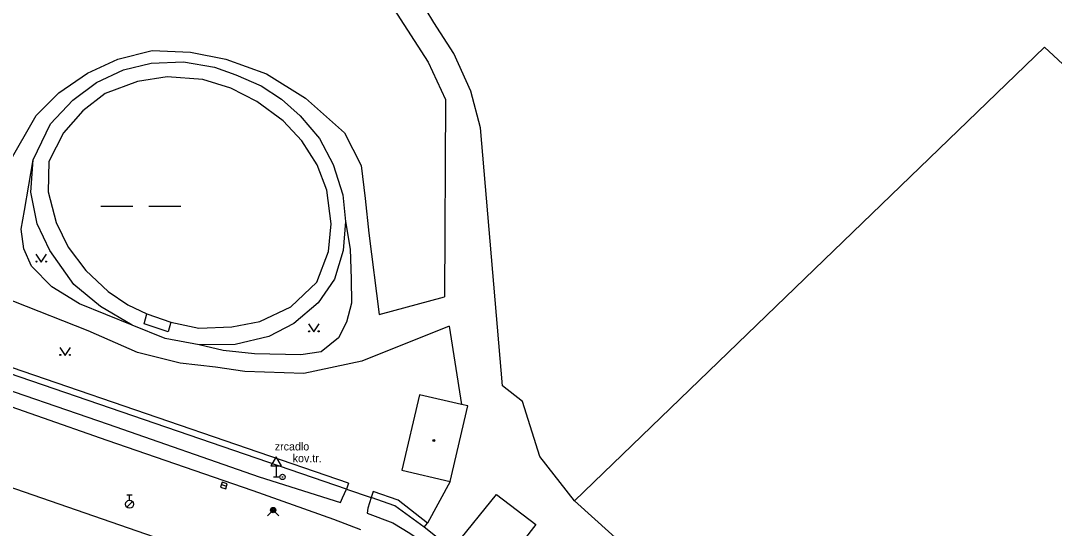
# Model space of a CAD drawing. Extents: x -598233 to -596890, y -1157848 to -1156431.
# Drawn here: x -598107.9 to -598011, y -1157422.8 to -1157375.2 of the extents above; entities that cross this region are included whole.
import ezdxf

# ---------------------------------------------------------------- set-up
doc = ezdxf.new("R2010")
doc.units = 0
for name, color, linetype in [('Level 10', 7, 'Continuous'), ('Level 11', 7, 'Continuous'), ('Level 14', 7, 'Continuous'), ('Level 25', 7, 'Continuous'), ('Level 27', 7, 'Continuous'), ('Level 28', 7, 'Continuous'), ('Level 31', 7, 'Continuous'), ('Level 34', 7, 'Continuous'), ('Level 36', 7, 'Continuous'), ('Level 39', 7, 'Continuous'), ('Level 42', 7, 'Continuous'), ('Level 51', 7, 'Continuous'), ('Level 7', 7, 'Continuous'), ('Level 8', 7, 'Continuous')]:
    doc.layers.add(name, color=color, linetype=linetype)

msp = doc.modelspace()

# ---------------------------------------------------------------- linework, layer by layer
at = {"layer": 'Level 10'}
for points in [[(-598099.81, -1157414.54), (-598113.03, -1157409.92)], [(-598122.65, -1157415.04), (-598121.35, -1157414.91), (-598120.33, -1157414.94), (-598106.78, -1157419.65), (-598093.77, -1157424.14)], [(-598086.13, -1157419.27), (-598099.81, -1157414.54)], [(-598078.56, -1157421.96), (-598086.13, -1157419.27)], [(-598076.03, -1157422.91), (-598078.56, -1157421.96)]]:
    msp.add_lwpolyline(points, dxfattribs=at)
at = {"layer": 'Level 11'}
for points in [[(-598127.76, -1157379.4), (-598105.11, -1157353.26), (-598103.49, -1157352.53), (-598101.95, -1157352.61), (-598100.57, -1157353.26), (-598094.72, -1157358.86), (-598072.97, -1157374.04), (-598069.72, -1157379.07), (-598068.1, -1157382.56), (-598068.18, -1157401.07)], [(-598036.16, -1157450.93), (-598032.75, -1157446.52), (-598033.12, -1157444.86), (-598031.21, -1157442.58), (-598056, -1157420.19), (-598059.25, -1157416.04), (-598060.88, -1157410.89), (-598062.74, -1157409.43), (-598064.81, -1157385.24), (-598065.71, -1157381.79), (-598067.33, -1157378.26), (-598069.2, -1157375.34), (-598070.62, -1157372.94), (-598072.66, -1157371.08)], [(-598202.41, -1157378.51), (-598201.88, -1157377.34), (-598199.89, -1157378.28), (-598197.68, -1157379.21), (-598186.88, -1157383.19), (-598174.34, -1157387.5), (-598158.22, -1157392.86), (-598141.67, -1157398.47), (-598125.59, -1157404.13), (-598112.45, -1157408.63), (-598099.7, -1157413.02), (-598085.56, -1157417.95), (-598077.95, -1157420.37), (-598077.74, -1157419.93), (-598077.36, -1157419.11)], [(-598109.05, -1157388.61), (-598106.45, -1157384.06), (-598104.34, -1157381.95), (-598101.66, -1157380.09), (-598098.82, -1157378.79), (-598095.58, -1157377.98), (-598092, -1157378.14), (-598088.68, -1157378.79), (-598084.86, -1157380.17), (-598081.21, -1157382.44), (-598077.56, -1157385.69), (-598076.01, -1157388.77), (-598075.61, -1157391.86), (-598075.28, -1157395.1), (-598074.31, -1157402.73), (-598068.18, -1157401.07)], [(-598103.03, -1157382.62), (-598100.8, -1157380.98), (-598098.28, -1157379.8), (-598095.68, -1157379.1599), (-598092.6599, -1157379.03), (-598089.76, -1157379.53), (-598087.76, -1157380.25), (-598085.36, -1157381.3), (-598083.46, -1157382.55), (-598081.7199, -1157384.09), (-598079.9099, -1157386.2199), (-598078.62, -1157388.6599), (-598077.7199, -1157391.52), (-598077.4699, -1157394.02), (-598077.7, -1157396.73), (-598078.5, -1157399.42), (-598080.03, -1157401.64), (-598082.32, -1157403.58), (-598084.65, -1157404.78), (-598087.82, -1157405.55), (-598091.19, -1157405.56), (-598094.37, -1157404.99), (-598097.4699, -1157403.74), (-598100.42, -1157401.98), (-598102.94, -1157399.9099), (-598105.19, -1157396.7199), (-598106.37, -1157394.2199), (-598106.96, -1157391.25), (-598106.74, -1157388.23), (-598105.13, -1157384.84), (-598103.03, -1157382.62)], [(-598067.75, -1157403.84), (-598075.93, -1157407.12), (-598081.37, -1157408.25), (-598086.89, -1157408.09), (-598089.65, -1157407.68), (-598092.98, -1157407.28), (-598096.96, -1157406.3), (-598101.58, -1157404.27), (-598115.54, -1157398.76), (-598122.36, -1157395.75), (-598124.55, -1157394.78), (-598125.53, -1157393.97), (-598126.26, -1157392.91), (-598128.12, -1157388.85), (-598128.69, -1157387.07), (-598128.69, -1157385.36), (-598128.85, -1157383.17), (-598129.45, -1157381.1)], [(-598097.47, -1157403.74), (-598102.39, -1157401.72), (-598104.99, -1157400.13), (-598106.9, -1157398.19), (-598107.63, -1157396.56), (-598107.87, -1157394.74), (-598107.55, -1157392.99), (-598106.74, -1157388.23)], [(-598077.47, -1157394.02), (-598077.03, -1157396.6), (-598076.95, -1157399.4), (-598076.91, -1157401.68), (-598077.39, -1157403.46), (-598078.13, -1157404.92), (-598079.75, -1157406.22), (-598081.66, -1157406.51), (-598086, -1157406.43), (-598088.92, -1157406.1), (-598091.19, -1157405.56)], [(-598093.84, -1157403.45), (-598094.08, -1157404.37), (-598096.33, -1157403.62), (-598096.1, -1157402.67)], [(-598067.75, -1157403.84), (-598066.61, -1157411.16)], [(-598072.2, -1157417.34), (-598067.65, -1157418.4), (-598065.99, -1157411.3), (-598066.61, -1157411.16), (-598070.54, -1157410.28), (-598072.2, -1157417.34)], [(-598067.65, -1157418.4), (-598069.79, -1157422.29)], [(-598075.06, -1157419.9), (-598075.36, -1157420.9), (-598075.43, -1157421.35), (-598073.02, -1157422.28), (-598071.43, -1157423.23), (-598068.59, -1157425.18)], [(-598067.17, -1157424.35), (-598063.31, -1157419.61), (-598059.62, -1157422.41), (-598063.4, -1157427.31)]]:
    msp.add_lwpolyline(points, dxfattribs=at)
at = {"layer": 'Level 14'}
for p, q in [((-598100.41, -1157392.58), (-598097.41, -1157392.58)), ((-598095.91, -1157392.58), (-598092.91, -1157392.58))]:
    msp.add_line(p, q, dxfattribs=at)
for points in [[(-598093.84, -1157403.45), (-598091.21, -1157404), (-598088.13, -1157403.9), (-598085.5, -1157403.39), (-598082.59, -1157402.01), (-598080.15, -1157399.69), (-598079.07, -1157396.83), (-598078.82, -1157394.2199), (-598079.2199, -1157391.07), (-598080.11, -1157388.71), (-598081.55, -1157386.43), (-598083.32, -1157384.56), (-598085.78, -1157382.75), (-598088.23, -1157381.52), (-598090.84, -1157380.7), (-598094.18, -1157380.44), (-598096.96, -1157380.88), (-598099.98, -1157382.02), (-598102.08, -1157383.63), (-598103.9099, -1157385.7)], [(-598103.9099, -1157385.7), (-598105.27, -1157388.37), (-598105.35, -1157391.23), (-598104.59, -1157394.1), (-598103.46, -1157396.42), (-598101.81, -1157398.6), (-598099.7, -1157400.56), (-598097.88, -1157401.83), (-598096.1, -1157402.67)], [(-598096.1, -1157402.67), (-598093.84, -1157403.45)]]:
    msp.add_lwpolyline(points, dxfattribs=at)
at = {"layer": 'Level 25'}
for radius in [0.25, 0.0303]:
    msp.add_circle((-598083.37, -1157417.97), radius, dxfattribs=at)
at = {"layer": 'Level 27'}
msp.add_line((-598089.0978, -1157418.6828), (-598088.6222, -1157418.8372), dxfattribs=at)
msp.add_lwpolyline([(-598089.175, -1157418.9206), (-598088.6994, -1157419.075), (-598088.545, -1157418.5994), (-598089.0206, -1157418.445)], close=True, dxfattribs=at)
at = {"layer": 'Level 28'}
for p, q in [((-598097.96, -1157419.645), (-598097.46, -1157419.645)), ((-598097.71, -1157420.145), (-598097.71, -1157419.645)), ((-598097.968, -1157420.792), (-598097.438, -1157420.262))]:
    msp.add_line(p, q, dxfattribs=at)
msp.add_circle((-598097.71, -1157420.52), 0.375, dxfattribs=at)
at = {"layer": 'Level 31'}
msp.add_lwpolyline([(-598084.78, -1157421.6), (-598084.25, -1157421.07), (-598083.72, -1157421.6)], dxfattribs=at)
for radius in [0.25, 0.18, 0.11]:
    msp.add_circle((-598084.25, -1157421.07), radius, dxfattribs=at)
at = {"layer": 'Level 34'}
for p, q in [((-598083.98, -1157416.932), (-598083.98, -1157417.95)), ((-598084.23, -1157417.95), (-598083.73, -1157417.95))]:
    msp.add_line(p, q, dxfattribs=at)
msp.add_lwpolyline([(-598084.48, -1157416.932), (-598083.48, -1157416.932), (-598083.98, -1157416.066)], close=True, dxfattribs=at)
at = {"layer": 'Level 36'}
for points in [[(-598106.48, -1157397.07), (-598105.98, -1157397.82), (-598105.48, -1157397.07)], [(-598080.93, -1157403.61), (-598080.43, -1157404.36), (-598079.93, -1157403.61)], [(-598104.25, -1157405.82), (-598103.75, -1157406.57), (-598103.25, -1157405.82)]]:
    msp.add_lwpolyline(points, dxfattribs=at)
for centre in [(-598106.4302, -1157397.7698), (-598105.5308, -1157397.7698), (-598080.8802, -1157404.3098), (-598079.9808, -1157404.3098), (-598104.2002, -1157406.5198), (-598103.3008, -1157406.5198)]:
    msp.add_circle(centre, 0.05, dxfattribs=at)
at = {"layer": 'Level 39'}
for radius in [0.09, 0.0398]:
    msp.add_circle((-598069.19, -1157414.55), radius, dxfattribs=at)
at = {"layer": 'Level 51'}
for points in [[(-598011.95, -1157377.6599), (-598056, -1157420.19)], [(-597968.01, -1157418.4), (-598011.95, -1157377.6599)]]:
    msp.add_lwpolyline(points, dxfattribs=at)
at = {"layer": 'Level 7'}
for points in [[(-598077.36, -1157419.11), (-598162.81, -1157389.78)], [(-598077.19, -1157418.55), (-598124.54, -1157402.3), (-598162.63, -1157389.23)], [(-598077.19, -1157418.55), (-598077.36, -1157419.11)], [(-598074.89, -1157419.34), (-598075.06, -1157419.9)], [(-598070.09, -1157422.66), (-598072.83, -1157420.6599), (-598075.06, -1157419.9)], [(-598072.52, -1157420.15), (-598074.89, -1157419.34)], [(-598069.79, -1157422.29), (-598072.52, -1157420.15)], [(-598070.09, -1157422.66), (-598069.79, -1157422.29)]]:
    msp.add_lwpolyline(points, dxfattribs=at)
at = {"layer": 'Level 8'}
for points in [[(-598077.36, -1157419.11), (-598075.06, -1157419.9)], [(-598067.48, -1157424.76), (-598070.09, -1157422.66)]]:
    msp.add_lwpolyline(points, dxfattribs=at)

# ---------------------------------------------------------------- texts
at = {"layer": 'Level 42'}
for s, p in [('zrcadlo', (-598084.1, -1157415.48)), ('kov.tr.', (-598082.42, -1157416.58))]:
    msp.add_text(s, height=0.75, dxfattribs=at).set_placement(p)

doc.saveas('drawing.dxf')
